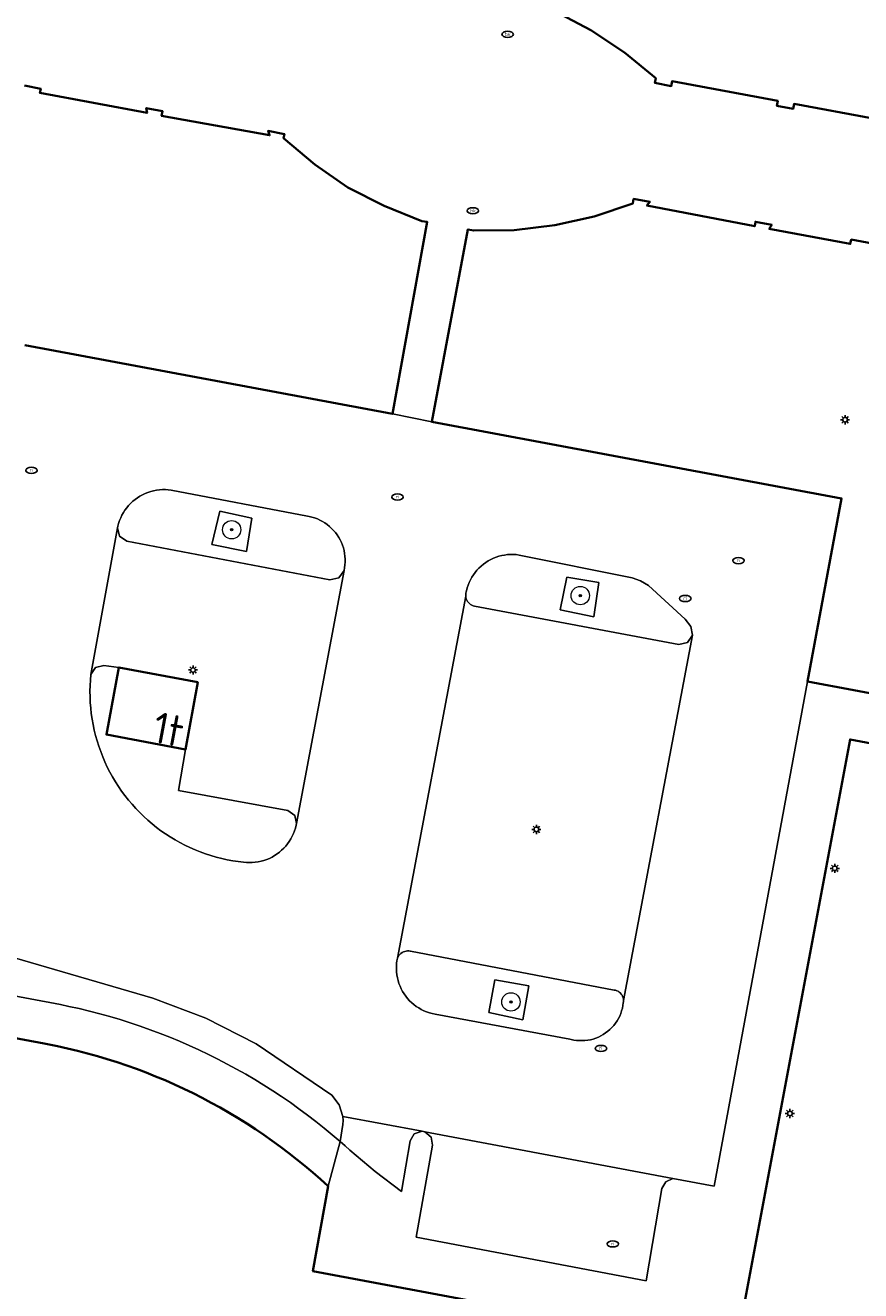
# Model space of a CAD drawing. Header units: metres. Extents: x 152610 to 160096, y 456114 to 462495.
# Tile 369 of 656: x 157709 to 157745, y 460124 to 460179. Entities that reach past the tile are written whole.
import ezdxf
from ezdxf.enums import TextEntityAlignment as Align

# ---------------------------------------------------------------- set-up
doc = ezdxf.new("R2010")
doc.units = ezdxf.units.M
doc.header["$LTSCALE"] = 0.5
doc.layers.get('0').update_dxf_attribs({"linetype": 'CONTINUOUS'})
for name, color, linetype, lineweight in [('B-PV-GR-BOOM-S', 251, 'CONTINUOUS', 25), ('B-PV-IE-MEUBILAIR-S', 251, 'CONTINUOUS', 25), ('B-PV-OG-BEBOUWING-GV', 6, 'CONTINUOUS', 35), ('B-PV-OG-BEBOUWING-T18', 1, 'CONTINUOUS', 18), ('B-PV-VH-ONVERHARD_ZAND-GV', 251, 'CONTINUOUS', 18), ('B-PV-VH-OPENVERHARDING_BETONSTRAATSTEEN-GV', 251, 'CONTINUOUS', 18), ('B-PV-VH-OPENVERHARDING_SIERBESTRATING-GV', 251, 'CONTINUOUS', 18), ('B-PV-VH-OPENVERHARDING_TEGEL-GV', 251, 'CONTINUOUS', 18)]:
    doc.layers.add(name, color=color, linetype=linetype, lineweight=lineweight)
doc.styles.add('NLCS-ISO', font='NLCS-ISO.ttf')
doc.styles.add('NLCS-ISO-M750-T18', font='NLCS-ISO.ttf', dxfattribs={"height": 1.35})

# ---------------------------------------------------------------- blocks, each defined once
blk = doc.blocks.new('SIE-MEUBILAIR_PAAL_LICHTMAST-SO')
for points in [[(-0.62, 0), (-1, 0)], [(-0.71, 0.71), (-0.44, 0.44)], [(0, 1), (0, 0.62)], [(0.44, 0.44), (0.71, 0.71)], [(1, 0), (0.62, 0)], [(-0.71, -0.71), (-0.44, -0.44)], [(0, -0.62), (0, -1)], [(0.44, -0.44), (0.71, -0.71)]]:
    blk.add_lwpolyline(points)
blk.add_circle((0, 0), 0.5)
blk = doc.blocks.new('SIE-MEUBILAIR_PUT_RIOOLPUT-SO')
blk.add_ellipse((0, 0), major_axis=(1.25, 0), ratio=0.54)
at = {"style": 'NLCS-ISO'}
blk.add_text('ri', height=0.75, dxfattribs=at).set_placement((-0.04, 0.07), align=Align.MIDDLE_CENTER)
blk = doc.blocks.new('SIE-MEUBILAIR_PUT_BRANDKRAAN-SO')
blk.add_ellipse((0, 0), major_axis=(1.25, 0), ratio=0.54)
at = {"style": 'NLCS-ISO'}
blk.add_text('bk', height=0.75, dxfattribs=at).set_placement((0.03, 0), align=Align.MIDDLE_CENTER)
blk = doc.blocks.new('SGR-BOOM_GBKN-SO')
at = {"linetype": 'ByBlock', "lineweight": 18}
h = blk.add_hatch(color=0, dxfattribs=at)
h.dxf.hatch_style = 1
edge = h.paths.add_edge_path()
edge.add_arc((0, 0), 0.25, 0, 360)
at = {"color": 0, "linetype": 'ByBlock', "lineweight": 18}
for radius in [2, 0.25]:
    blk.add_circle((0, 0), radius, dxfattribs=at)
at = {"color": 0, "linetype": 'ByBlock', "lineweight": 18, "style": 'NLCS-ISO'}
blk.add_attdef('SOORT', (2.5, 0), '', height=1.5, dxfattribs=at)

msp = doc.modelspace()

# ---------------------------------------------------------------- linework, layer by layer
at = {"layer": 'B-PV-OG-BEBOUWING-GV', "flags": 128}
for points in [[(157749.28, 460185.35), (157731.45, 460188.61), (157729.902, 460180.167), (157730.126, 460180.135), (157731.771, 460179.473), (157733.331, 460178.651), (157734.8, 460177.67), (157736.163, 460176.552), (157736.127, 460176.345), (157736.837, 460176.212), (157736.872, 460176.419), (157741.48, 460175.56), (157741.444, 460175.353), (157742.155, 460175.223), (157742.189, 460175.43), (157745.635, 460174.79)], [(157708.676, 460164.926), (157724.69, 460161.93), (157726.21, 460170.291), (157725.969, 460170.328), (157724.326, 460170.994), (157722.744, 460171.784), (157721.305, 460172.794), (157719.944, 460173.933), (157719.982, 460174.119), (157719.272, 460174.256), (157719.34, 460174.068), (157714.628, 460174.917), (157714.673, 460175.112), (157713.96, 460175.253), (157713.997, 460175.038), (157709.328, 460175.908), (157709.368, 460176.094), (157708.652, 460176.235)], [(157746.767, 460169.135), (157744.679, 460169.522), (157744.639, 460169.331), (157741.111, 460169.985), (157741.219, 460170.165), (157740.509, 460170.296), (157740.475, 460170.105), (157735.777, 460171.011), (157735.911, 460171.16), (157735.2, 460171.294), (157735.164, 460171.093), (157733.477, 460170.53), (157731.76, 460170.145), (157729.994, 460169.933), (157728.231, 460169.915), (157727.979, 460169.963), (157726.41, 460161.59), (157744.26, 460158.25), (157742.77, 460150.28), (157746.813, 460149.524)], [(157746.419, 460147.415), (157744.63, 460147.75), (157739.977, 460122.899)], [(157734.805, 460122.053), (157721.224, 460124.596), (157721.885, 460128.295), (157721.553, 460128.596), (157721.216, 460128.891), (157720.874, 460129.179), (157720.527, 460129.462), (157720.174, 460129.738), (157719.817, 460130.008), (157719.455, 460130.271), (157719.088, 460130.528), (157718.717, 460130.779), (157718.341, 460131.023), (157717.962, 460131.26), (157717.577, 460131.49), (157717.189, 460131.713), (157716.797, 460131.929), (157716.401, 460132.139), (157716.002, 460132.341), (157715.599, 460132.536), (157715.192, 460132.724), (157714.782, 460132.904), (157714.37, 460133.077), (157713.953, 460133.243), (157713.535, 460133.401), (157713.113, 460133.552), (157712.689, 460133.695), (157712.262, 460133.831), (157711.833, 460133.959), (157711.402, 460134.079), (157710.968, 460134.191), (157710.533, 460134.296), (157710.096, 460134.393), (157709.657, 460134.482), (157709.512, 460134.51), (157703.895, 460135.548)]]:
    msp.add_lwpolyline(points, dxfattribs=at)
msp.add_lwpolyline([(157716.215, 460150.251), (157712.774, 460150.889), (157712.227, 460147.962), (157715.678, 460147.319)], close=True, dxfattribs=at)
at = {"layer": 'B-PV-VH-ONVERHARD_ZAND-GV', "flags": 128}
for points in [[(157718.566, 460157.386), (157717.164, 460157.697), (157716.821, 460156.236), (157718.337, 460155.932)], [(157733.686, 460154.588), (157732.286, 460154.815), (157732.002, 460153.4), (157733.467, 460153.093)], [(157730.639, 460137.016), (157729.157, 460137.287), (157728.896, 460135.856), (157730.377, 460135.54)]]:
    msp.add_lwpolyline(points, close=True, dxfattribs=at)
at = {"layer": 'B-PV-VH-OPENVERHARDING_BETONSTRAATSTEEN-GV', "flags": 128}
msp.add_lwpolyline([(157708.217, 460138.241), (157714.244, 460136.479), (157716.553, 460135.612), (157718.751, 460134.492), (157722.055, 460132.25), (157722.372, 460131.832), (157722.53, 460131.331), (157725.979, 460130.683), (157726.101, 460130.66), (157736.908, 460128.629), (157738.712, 460128.29), (157742.77, 460150.28), (157744.26, 460158.25), (157726.41, 460161.59), (157724.69, 460161.93), (157708.676, 460164.926)], dxfattribs=at)
for points in [[(157714.666, 460158.636), (157714.795, 460158.637), (157714.923, 460158.63), (157715.051, 460158.615), (157720.992, 460157.475), (157721.06, 460157.463), (157721.182, 460157.434), (157721.301, 460157.398), (157721.418, 460157.354), (157721.532, 460157.303), (157721.643, 460157.244), (157721.75, 460157.179), (157721.852, 460157.107), (157721.949, 460157.028), (157722.041, 460156.944), (157722.128, 460156.854), (157722.209, 460156.758), (157722.283, 460156.657), (157722.351, 460156.552), (157722.412, 460156.443), (157722.466, 460156.33), (157722.512, 460156.214), (157722.551, 460156.095), (157722.582, 460155.974), (157722.606, 460155.851), (157722.622, 460155.727), (157722.629, 460155.602), (157722.629, 460155.477), (157722.62, 460155.353), (157722.604, 460155.229), (157722.58, 460155.106), (157720.506, 460144.087), (157720.492, 460144.018), (157720.462, 460143.893), (157720.424, 460143.771), (157720.378, 460143.651), (157720.324, 460143.534), (157720.264, 460143.421), (157720.196, 460143.311), (157720.122, 460143.207), (157720.042, 460143.107), (157719.955, 460143.012), (157719.863, 460142.923), (157719.766, 460142.839), (157719.663, 460142.762), (157719.556, 460142.692), (157719.444, 460142.628), (157719.329, 460142.571), (157719.211, 460142.522), (157719.089, 460142.48), (157718.966, 460142.446), (157718.84, 460142.419), (157718.713, 460142.401), (157718.585, 460142.39), (157718.457, 460142.387), (157718.329, 460142.393), (157718.201, 460142.406), (157717.973, 460142.433), (157717.732, 460142.47), (157717.491, 460142.514), (157717.253, 460142.566), (157717.016, 460142.626), (157716.782, 460142.694), (157716.549, 460142.769), (157716.319, 460142.852), (157716.093, 460142.942), (157715.869, 460143.04), (157715.648, 460143.145), (157715.431, 460143.257), (157715.218, 460143.376), (157715.009, 460143.503), (157714.804, 460143.636), (157714.604, 460143.775), (157714.408, 460143.921), (157714.218, 460144.074), (157714.032, 460144.232), (157713.852, 460144.397), (157713.677, 460144.567), (157713.507, 460144.743), (157713.344, 460144.925), (157713.187, 460145.111), (157713.035, 460145.303), (157712.891, 460145.5), (157712.752, 460145.701), (157712.621, 460145.907), (157712.496, 460146.117), (157712.378, 460146.331), (157712.267, 460146.548), (157712.163, 460146.769), (157712.067, 460146.994), (157711.978, 460147.221), (157711.897, 460147.451), (157711.823, 460147.684), (157711.757, 460147.919), (157711.698, 460148.156), (157711.648, 460148.395), (157711.605, 460148.636), (157711.57, 460148.877), (157711.543, 460149.12), (157711.524, 460149.364), (157711.513, 460149.608), (157711.51, 460149.852), (157711.515, 460150.096), (157711.528, 460150.34), (157711.549, 460150.583), (157712.715, 460156.972), (157712.728, 460157.034), (157712.761, 460157.159), (157712.802, 460157.281), (157712.85, 460157.4), (157712.905, 460157.516), (157712.968, 460157.629), (157713.037, 460157.737), (157713.113, 460157.841), (157713.195, 460157.94), (157713.283, 460158.034), (157713.377, 460158.122), (157713.476, 460158.204), (157713.58, 460158.279), (157713.689, 460158.348), (157713.802, 460158.41), (157713.918, 460158.466), (157714.037, 460158.513), (157714.159, 460158.553), (157714.284, 460158.586), (157714.41, 460158.611), (157714.538, 460158.628)], [(157712.8, 460156.604), (157712.715, 460156.972), (157711.549, 460150.583), (157711.756, 460150.886), (157712.112, 460150.975), (157712.774, 460150.889), (157716.215, 460150.251), (157715.678, 460147.319), (157715.37, 460145.528), (157720.136, 460144.658), (157720.432, 460144.444), (157720.506, 460144.087), (157722.58, 460155.106), (157722.35, 460154.788), (157721.965, 460154.709), (157713.113, 460156.391)], [(157729.83, 460155.807), (157729.958, 460155.807), (157730.085, 460155.799), (157730.211, 460155.783), (157735.139, 460154.789), (157735.503, 460154.666), (157735.85, 460154.457), (157737.449, 460152.991), (157737.689, 460152.677), (157737.758, 460152.287), (157734.759, 460136.381), (157734.756, 460136.32), (157734.75, 460136.284), (157734.734, 460136.164), (157734.71, 460136.045), (157734.678, 460135.928), (157734.639, 460135.813), (157734.592, 460135.702), (157734.538, 460135.593), (157734.477, 460135.489), (157734.409, 460135.388), (157734.335, 460135.293), (157734.254, 460135.202), (157734.168, 460135.117), (157734.076, 460135.038), (157733.98, 460134.965), (157733.878, 460134.898), (157733.773, 460134.839), (157733.664, 460134.786), (157733.551, 460134.741), (157733.436, 460134.703), (157733.319, 460134.673), (157733.199, 460134.651), (157733.079, 460134.637), (157732.958, 460134.631), (157732.837, 460134.632), (157732.716, 460134.642), (157732.596, 460134.659), (157732.478, 460134.685), (157732.425, 460134.699), (157726.549, 460135.788), (157726.424, 460135.814), (157726.301, 460135.847), (157726.18, 460135.888), (157726.063, 460135.937), (157725.948, 460135.992), (157725.837, 460136.055), (157725.73, 460136.125), (157725.628, 460136.201), (157725.531, 460136.284), (157725.439, 460136.372), (157725.353, 460136.466), (157725.273, 460136.565), (157725.2, 460136.67), (157725.133, 460136.778), (157725.073, 460136.891), (157725.02, 460137.007), (157724.974, 460137.126), (157724.937, 460137.247), (157724.906, 460137.371), (157724.884, 460137.497), (157724.87, 460137.623), (157724.863, 460137.751), (157724.865, 460137.878), (157724.874, 460138.005), (157724.888, 460138.11), (157724.899, 460138.171), (157724.917, 460138.231), (157727.882, 460153.992), (157727.882, 460154.054), (157727.89, 460154.116), (157727.905, 460154.176), (157727.915, 460154.225), (157727.947, 460154.348), (157727.986, 460154.469), (157728.033, 460154.587), (157728.088, 460154.702), (157728.149, 460154.814), (157728.217, 460154.921), (157728.292, 460155.024), (157728.373, 460155.122), (157728.461, 460155.215), (157728.553, 460155.302), (157728.652, 460155.383), (157728.755, 460155.458), (157728.862, 460155.526), (157728.974, 460155.588), (157729.089, 460155.642), (157729.207, 460155.689), (157729.328, 460155.728), (157729.452, 460155.76), (157729.577, 460155.783), (157729.703, 460155.799)], [(157727.891, 460153.931), (157727.882, 460153.992), (157724.917, 460138.231), (157724.943, 460138.288), (157724.976, 460138.341), (157725.015, 460138.389), (157725.061, 460138.432), (157725.111, 460138.468), (157725.166, 460138.498), (157725.224, 460138.521), (157725.284, 460138.536), (157725.346, 460138.543), (157725.409, 460138.543), (157725.47, 460138.534), (157725.484, 460138.531), (157734.349, 460136.836), (157734.409, 460136.825), (157734.467, 460136.806), (157734.522, 460136.78), (157734.573, 460136.747), (157734.619, 460136.708), (157734.66, 460136.663), (157734.694, 460136.613), (157734.722, 460136.558), (157734.742, 460136.501), (157734.755, 460136.442), (157734.759, 460136.381), (157737.758, 460152.287), (157737.54, 460151.967), (157737.163, 460151.88), (157728.273, 460153.552), (157728.262, 460153.554), (157728.202, 460153.571), (157728.145, 460153.596), (157728.092, 460153.627), (157728.043, 460153.666), (157727.999, 460153.71), (157727.962, 460153.759), (157727.931, 460153.813), (157727.907, 460153.871)], [(157725.979, 460130.683), (157722.53, 460131.331), (157722.543, 460131.153), (157722.536, 460130.975), (157722.42, 460130.236), (157722.63, 460130.051), (157722.838, 460129.865), (157723.932, 460128.933), (157725.079, 460128.065), (157725.464, 460130.272), (157725.644, 460130.575)], [(157736.908, 460128.629), (157726.101, 460130.66), (157726.38, 460130.431), (157726.443, 460130.075), (157725.72, 460126.075), (157735.753, 460124.166), (157736.435, 460128.192), (157736.602, 460128.486)]]:
    msp.add_lwpolyline(points, close=True, dxfattribs=at)
at = {"layer": 'B-PV-VH-OPENVERHARDING_SIERBESTRATING-GV', "flags": 128}
for points in [[(157745.635, 460174.79), (157742.189, 460175.43), (157742.155, 460175.223), (157741.444, 460175.353), (157741.48, 460175.56), (157736.872, 460176.419), (157736.837, 460176.212), (157736.127, 460176.345), (157736.163, 460176.552), (157734.8, 460177.67), (157733.331, 460178.651), (157731.771, 460179.473)], [(157708.652, 460176.235), (157709.368, 460176.094), (157709.328, 460175.908), (157713.997, 460175.038), (157713.96, 460175.253), (157714.673, 460175.112), (157714.628, 460174.917), (157719.34, 460174.068), (157719.272, 460174.256), (157719.982, 460174.119), (157719.944, 460173.933), (157721.305, 460172.794), (157722.744, 460171.784), (157724.326, 460170.994), (157725.969, 460170.328), (157726.21, 460170.291), (157724.69, 460161.93), (157726.41, 460161.59), (157727.979, 460169.963), (157728.231, 460169.915), (157729.994, 460169.933), (157731.76, 460170.145), (157733.477, 460170.53), (157735.164, 460171.093), (157735.2, 460171.294), (157735.911, 460171.16), (157735.777, 460171.011), (157740.475, 460170.105), (157740.509, 460170.296), (157741.219, 460170.165), (157741.111, 460169.985), (157744.639, 460169.331), (157744.679, 460169.522), (157746.767, 460169.135)]]:
    msp.add_lwpolyline(points, dxfattribs=at)
at = {"layer": 'B-PV-VH-OPENVERHARDING_TEGEL-GV', "flags": 128}
for points in [[(157714.923, 460158.63), (157714.795, 460158.637), (157714.666, 460158.636), (157714.538, 460158.628), (157714.41, 460158.611), (157714.284, 460158.586), (157714.159, 460158.553), (157714.037, 460158.513), (157713.918, 460158.466), (157713.802, 460158.41), (157713.689, 460158.348), (157713.58, 460158.279), (157713.476, 460158.204), (157713.377, 460158.122), (157713.283, 460158.034), (157713.195, 460157.94), (157713.113, 460157.841), (157713.037, 460157.737), (157712.968, 460157.629), (157712.905, 460157.516), (157712.85, 460157.4), (157712.802, 460157.281), (157712.761, 460157.159), (157712.728, 460157.034), (157712.715, 460156.972), (157712.8, 460156.604), (157713.113, 460156.391), (157721.965, 460154.709), (157722.35, 460154.788), (157722.58, 460155.106), (157722.604, 460155.229), (157722.62, 460155.353), (157722.629, 460155.477), (157722.629, 460155.602), (157722.622, 460155.727), (157722.606, 460155.851), (157722.582, 460155.974), (157722.551, 460156.095), (157722.512, 460156.214), (157722.466, 460156.33), (157722.412, 460156.443), (157722.351, 460156.552), (157722.283, 460156.657), (157722.209, 460156.758), (157722.128, 460156.854), (157722.041, 460156.944), (157721.949, 460157.028), (157721.852, 460157.107), (157721.75, 460157.179), (157721.643, 460157.244), (157721.532, 460157.303), (157721.418, 460157.354), (157721.301, 460157.398), (157721.182, 460157.434), (157721.06, 460157.463), (157720.992, 460157.475), (157715.051, 460158.615)], [(157716.821, 460156.236), (157717.164, 460157.697), (157718.566, 460157.386), (157718.337, 460155.932)], [(157730.085, 460155.799), (157729.958, 460155.807), (157729.83, 460155.807), (157729.703, 460155.799), (157729.577, 460155.783), (157729.452, 460155.76), (157729.328, 460155.728), (157729.207, 460155.689), (157729.089, 460155.642), (157728.974, 460155.588), (157728.862, 460155.526), (157728.755, 460155.458), (157728.652, 460155.383), (157728.553, 460155.302), (157728.461, 460155.215), (157728.373, 460155.122), (157728.292, 460155.024), (157728.217, 460154.921), (157728.149, 460154.814), (157728.088, 460154.702), (157728.033, 460154.587), (157727.986, 460154.469), (157727.947, 460154.348), (157727.915, 460154.225), (157727.905, 460154.176), (157727.89, 460154.116), (157727.882, 460154.054), (157727.882, 460153.992), (157727.891, 460153.931), (157727.907, 460153.871), (157727.931, 460153.813), (157727.962, 460153.759), (157727.999, 460153.71), (157728.043, 460153.666), (157728.092, 460153.627), (157728.145, 460153.596), (157728.202, 460153.571), (157728.262, 460153.554), (157728.273, 460153.552), (157737.163, 460151.88), (157737.54, 460151.967), (157737.758, 460152.287), (157737.689, 460152.677), (157737.449, 460152.991), (157735.85, 460154.457), (157735.503, 460154.666), (157735.139, 460154.789), (157730.211, 460155.783)], [(157732.002, 460153.4), (157732.286, 460154.815), (157733.686, 460154.588), (157733.467, 460153.093)], [(157712.774, 460150.889), (157712.112, 460150.975), (157711.756, 460150.886), (157711.549, 460150.583), (157711.528, 460150.34), (157711.515, 460150.096), (157711.51, 460149.852), (157711.513, 460149.608), (157711.524, 460149.364), (157711.543, 460149.12), (157711.57, 460148.877), (157711.605, 460148.636), (157711.648, 460148.395), (157711.698, 460148.156), (157711.757, 460147.919), (157711.823, 460147.684), (157711.897, 460147.451), (157711.978, 460147.221), (157712.067, 460146.994), (157712.163, 460146.769), (157712.267, 460146.548), (157712.378, 460146.331), (157712.496, 460146.117), (157712.621, 460145.907), (157712.752, 460145.701), (157712.891, 460145.5), (157713.035, 460145.303), (157713.187, 460145.111), (157713.344, 460144.925), (157713.507, 460144.743), (157713.677, 460144.567), (157713.852, 460144.397), (157714.032, 460144.232), (157714.218, 460144.074), (157714.408, 460143.921), (157714.604, 460143.775), (157714.804, 460143.636), (157715.009, 460143.503), (157715.218, 460143.376), (157715.431, 460143.257), (157715.648, 460143.145), (157715.869, 460143.04), (157716.093, 460142.942), (157716.319, 460142.852), (157716.549, 460142.769), (157716.782, 460142.694), (157717.016, 460142.626), (157717.253, 460142.566), (157717.491, 460142.514), (157717.732, 460142.47), (157717.973, 460142.433), (157718.201, 460142.406), (157718.329, 460142.393), (157718.457, 460142.387), (157718.585, 460142.39), (157718.713, 460142.401), (157718.84, 460142.419), (157718.966, 460142.446), (157719.089, 460142.48), (157719.211, 460142.522), (157719.329, 460142.571), (157719.444, 460142.628), (157719.556, 460142.692), (157719.663, 460142.762), (157719.766, 460142.839), (157719.863, 460142.923), (157719.955, 460143.012), (157720.042, 460143.107), (157720.122, 460143.207), (157720.196, 460143.311), (157720.264, 460143.421), (157720.324, 460143.534), (157720.378, 460143.651), (157720.424, 460143.771), (157720.462, 460143.893), (157720.492, 460144.018), (157720.506, 460144.087), (157720.432, 460144.444), (157720.136, 460144.658), (157715.37, 460145.528), (157715.678, 460147.319), (157712.227, 460147.962)], [(157725.47, 460138.534), (157725.409, 460138.543), (157725.346, 460138.543), (157725.284, 460138.536), (157725.224, 460138.521), (157725.166, 460138.498), (157725.111, 460138.468), (157725.061, 460138.432), (157725.015, 460138.389), (157724.976, 460138.341), (157724.943, 460138.288), (157724.917, 460138.231), (157724.899, 460138.171), (157724.888, 460138.11), (157724.874, 460138.005), (157724.865, 460137.878), (157724.863, 460137.751), (157724.87, 460137.623), (157724.884, 460137.497), (157724.906, 460137.371), (157724.937, 460137.247), (157724.974, 460137.126), (157725.02, 460137.007), (157725.073, 460136.891), (157725.133, 460136.778), (157725.2, 460136.67), (157725.273, 460136.565), (157725.353, 460136.466), (157725.439, 460136.372), (157725.531, 460136.284), (157725.628, 460136.201), (157725.73, 460136.125), (157725.837, 460136.055), (157725.948, 460135.992), (157726.063, 460135.937), (157726.18, 460135.888), (157726.301, 460135.847), (157726.424, 460135.814), (157726.549, 460135.788), (157732.425, 460134.699), (157732.478, 460134.685), (157732.596, 460134.659), (157732.716, 460134.642), (157732.837, 460134.632), (157732.958, 460134.631), (157733.079, 460134.637), (157733.199, 460134.651), (157733.319, 460134.673), (157733.436, 460134.703), (157733.551, 460134.741), (157733.664, 460134.786), (157733.773, 460134.839), (157733.878, 460134.898), (157733.98, 460134.965), (157734.076, 460135.038), (157734.168, 460135.117), (157734.254, 460135.202), (157734.335, 460135.293), (157734.409, 460135.388), (157734.477, 460135.489), (157734.538, 460135.593), (157734.592, 460135.702), (157734.639, 460135.813), (157734.678, 460135.928), (157734.71, 460136.045), (157734.734, 460136.164), (157734.75, 460136.284), (157734.756, 460136.32), (157734.759, 460136.381), (157734.755, 460136.442), (157734.742, 460136.501), (157734.722, 460136.558), (157734.694, 460136.613), (157734.66, 460136.663), (157734.619, 460136.708), (157734.573, 460136.747), (157734.522, 460136.78), (157734.467, 460136.806), (157734.409, 460136.825), (157734.349, 460136.836), (157725.484, 460138.531)], [(157728.896, 460135.856), (157729.157, 460137.287), (157730.639, 460137.016), (157730.377, 460135.54)]]:
    msp.add_lwpolyline(points, close=True, dxfattribs=at)
for points in [[(157746.813, 460149.524), (157742.77, 460150.28), (157738.712, 460128.29), (157736.908, 460128.629), (157736.602, 460128.486), (157736.435, 460128.192), (157735.753, 460124.166), (157725.72, 460126.075), (157726.443, 460130.075), (157726.38, 460130.431), (157726.101, 460130.66), (157725.979, 460130.683), (157725.644, 460130.575), (157725.464, 460130.272), (157725.079, 460128.065), (157723.932, 460128.933), (157722.838, 460129.865), (157722.63, 460130.051), (157722.42, 460130.236), (157721.885, 460128.295), (157721.224, 460124.596), (157734.805, 460122.053)], [(157739.977, 460122.899), (157744.63, 460147.75), (157746.419, 460147.415)], [(157704.223, 460137.318), (157710.224, 460136.203), (157710.596, 460136.126), (157711.046, 460136.026), (157711.493, 460135.919), (157711.939, 460135.803), (157712.383, 460135.68), (157712.824, 460135.549), (157713.263, 460135.41), (157713.699, 460135.264), (157714.133, 460135.11), (157714.564, 460134.949), (157714.993, 460134.78), (157715.418, 460134.604), (157715.84, 460134.421), (157716.259, 460134.23), (157716.675, 460134.032), (157717.087, 460133.826), (157717.495, 460133.614), (157717.9, 460133.394), (157718.301, 460133.168), (157718.698, 460132.935), (157719.09, 460132.694), (157719.479, 460132.447), (157719.863, 460132.194), (157720.242, 460131.933), (157720.617, 460131.666), (157720.988, 460131.393), (157721.353, 460131.113), (157721.714, 460130.827), (157722.069, 460130.534), (157722.42, 460130.236), (157722.536, 460130.975), (157722.543, 460131.153), (157722.53, 460131.331), (157722.372, 460131.832), (157722.055, 460132.25), (157718.751, 460134.492), (157716.553, 460135.612), (157714.244, 460136.479), (157708.217, 460138.241)], [(157703.895, 460135.548), (157709.512, 460134.51), (157709.657, 460134.482), (157710.096, 460134.393), (157710.533, 460134.296), (157710.968, 460134.191), (157711.402, 460134.079), (157711.833, 460133.959), (157712.262, 460133.831), (157712.689, 460133.695), (157713.113, 460133.552), (157713.535, 460133.401), (157713.953, 460133.243), (157714.37, 460133.077), (157714.782, 460132.904), (157715.192, 460132.724), (157715.599, 460132.536), (157716.002, 460132.341), (157716.401, 460132.139), (157716.797, 460131.929), (157717.189, 460131.713), (157717.577, 460131.49), (157717.962, 460131.26), (157718.341, 460131.023), (157718.717, 460130.779), (157719.088, 460130.528), (157719.455, 460130.271), (157719.817, 460130.008), (157720.174, 460129.738), (157720.527, 460129.462), (157720.874, 460129.179), (157721.216, 460128.891), (157721.553, 460128.596), (157721.885, 460128.295), (157722.42, 460130.236), (157722.069, 460130.534), (157721.714, 460130.827), (157721.353, 460131.113), (157720.988, 460131.393), (157720.617, 460131.666), (157720.242, 460131.933), (157719.863, 460132.194), (157719.479, 460132.447), (157719.09, 460132.694), (157718.698, 460132.935), (157718.301, 460133.168), (157717.9, 460133.394), (157717.495, 460133.614), (157717.087, 460133.826), (157716.675, 460134.032), (157716.259, 460134.23), (157715.84, 460134.421), (157715.418, 460134.604), (157714.993, 460134.78), (157714.564, 460134.949), (157714.133, 460135.11), (157713.699, 460135.264), (157713.263, 460135.41), (157712.824, 460135.549), (157712.383, 460135.68), (157711.939, 460135.803), (157711.493, 460135.919), (157711.046, 460136.026), (157710.596, 460136.126), (157710.224, 460136.203), (157704.223, 460137.318)]]:
    msp.add_lwpolyline(points, dxfattribs=at)

# ---------------------------------------------------------------- block references
at = {"layer": 'B-PV-GR-BOOM-S', "xscale": 0.2, "yscale": 0.2, "zscale": 0.2}
for p in [(157717.685, 460156.885), (157732.874, 460154.016), (157729.852, 460136.318)]:
    msp.add_blockref('SGR-BOOM_GBKN-SO', p, dxfattribs=at)
at = {"layer": 'B-PV-IE-MEUBILAIR-S', "xscale": 0.2, "yscale": 0.2, "zscale": 0.2}
for name, p in [('SIE-MEUBILAIR_PUT_BRANDKRAAN-SO', (157729.712, 460178.461)), ('SIE-MEUBILAIR_PUT_BRANDKRAAN-SO', (157728.191, 460170.777)), ('SIE-MEUBILAIR_PAAL_LICHTMAST-SO', (157744.413, 460161.675)), ('SIE-MEUBILAIR_PUT_RIOOLPUT-SO', (157708.96, 460159.47)), ('SIE-MEUBILAIR_PUT_RIOOLPUT-SO', (157724.91, 460158.31)), ('SIE-MEUBILAIR_PUT_RIOOLPUT-SO', (157739.77, 460155.54)), ('SIE-MEUBILAIR_PUT_RIOOLPUT-SO', (157737.45, 460153.89)), ('SIE-MEUBILAIR_PAAL_LICHTMAST-SO', (157716.001, 460150.777)), ('SIE-MEUBILAIR_PAAL_LICHTMAST-SO', (157730.963, 460143.832)), ('SIE-MEUBILAIR_PAAL_LICHTMAST-SO', (157743.964, 460142.136)), ('SIE-MEUBILAIR_PUT_RIOOLPUT-SO', (157733.777, 460134.291)), ('SIE-MEUBILAIR_PAAL_LICHTMAST-SO', (157742.009, 460131.457)), ('SIE-MEUBILAIR_PUT_RIOOLPUT-SO', (157734.29, 460125.78))]:
    msp.add_blockref(name, p, dxfattribs=at)

# ---------------------------------------------------------------- texts
at = {"layer": 'B-PV-OG-BEBOUWING-T18', "style": 'NLCS-ISO-M750-T18'}
msp.add_text('1t', height=1.35, rotation=349.4, dxfattribs=at).set_placement((157714.939, 460148.189), align=Align.MIDDLE)

doc.saveas('drawing.dxf')
